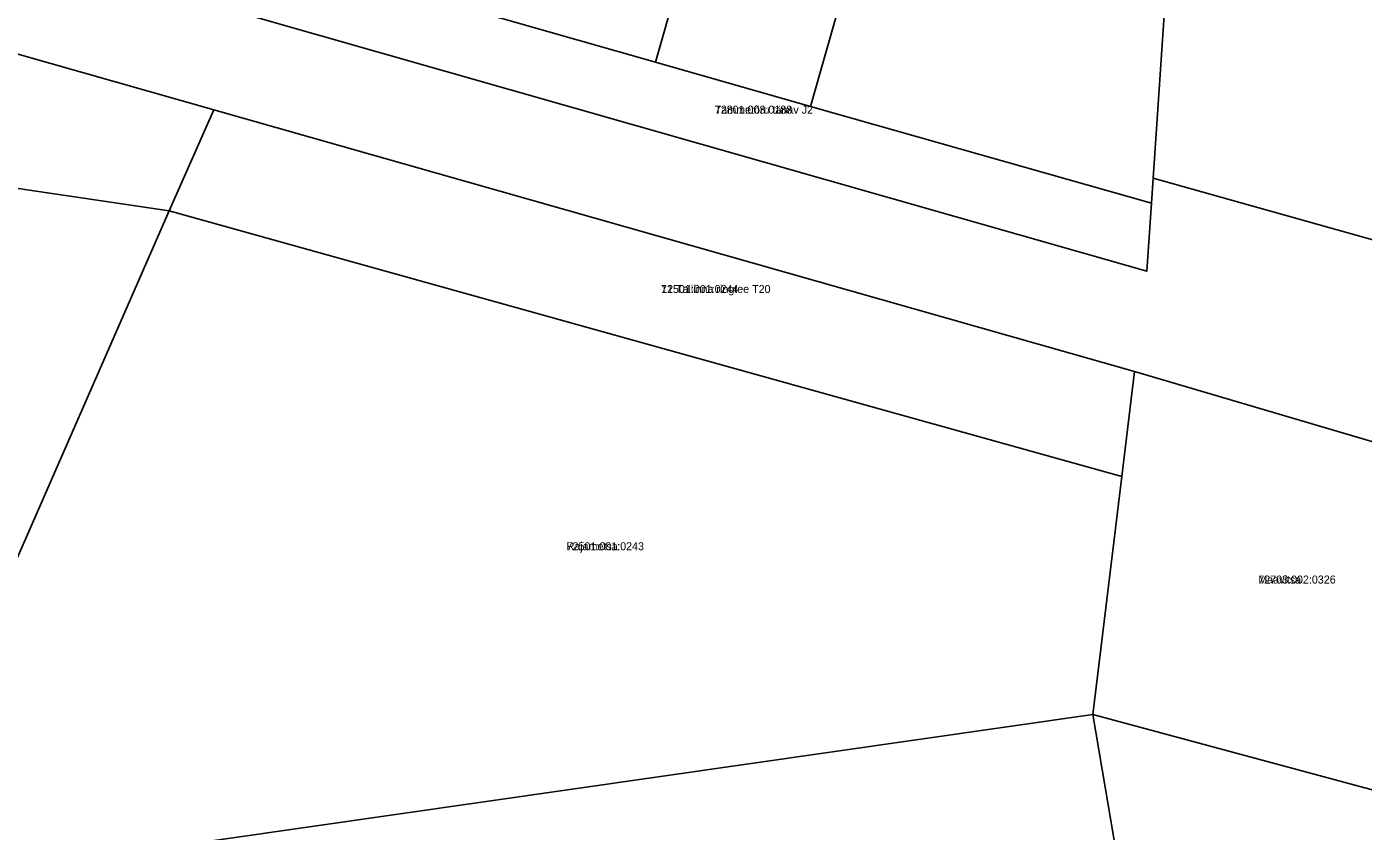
# Model space of a CAD drawing. Extents: x 504287 to 537970, y 6539941 to 6586214.
# Drawn here: x 530758.5 to 531009, y 6574944.1 to 6575094.8 of the extents above; entities that cross this region are included whole.
import ezdxf

# ---------------------------------------------------------------- set-up
doc = ezdxf.new("R2010")
doc.units = 0
for name, color, linetype in [('L_AADRESS', 7, 'Continuous'), ('PIIR', 7, 'Continuous'), ('TUNNUS', 7, 'Continuous')]:
    doc.layers.add(name, color=color, linetype=linetype)

msp = doc.modelspace()

# ---------------------------------------------------------------- linework, layer by layer
at = {"layer": 'PIIR'}
for points in [[(529572.28, 6575460.11), (530185.04, 6575286.93), (530470.09, 6575205.98), (530493.49, 6575199.35), (530487.53, 6575185.69), (530728.61, 6575117.21), (530740.69, 6575113.94), (530801.34, 6575096.61), (530968.39, 6575049.03), (530969.25, 6575061.78), (530969.57, 6575066.46), (531305.76, 6574972.11)], [(531305.76, 6574972.11), (530969.57, 6575066.46), (530974.54, 6575139.62), (530991.57, 6575132.2), (531009.32, 6575124.48), (531026.78, 6575116.88), (531045.31, 6575108.82), (531064.69, 6575154.04), (531071.15, 6575168.9), (531074.39, 6575201.73), (531073.01, 6575236.73), (531072.39, 6575252.39), (531060.82, 6575257.43), (531073.4, 6575286.3), (531085.94, 6575315.2), (531091.05, 6575326.97), (531060.81, 6575340.75), (531066.18, 6575371.59), (531078.48, 6575400.11)], [(531272.47, 6574939.89), (531020.33, 6575014.24), (530966.07, 6575030.24), (530793.5, 6575079.3), (530278.67, 6575225.64), (530265.8, 6575197.59), (530166.23, 6575226.19), (530152.8, 6575230.08), (530063.81, 6575254.65), (529885.42, 6575305.46)]]:
    msp.add_lwpolyline(points, dxfattribs=at)
for points in [[(530265.8, 6575197.59), (530278.67, 6575225.64), (530793.5, 6575079.3), (530785.13, 6575060.33), (530439.94, 6575111.43), (530441.44, 6575123.62), (530445.56, 6575162.85), (530426.79, 6575147.77), (530414.64, 6575133.85), (530404.76, 6575116.11), (530405.07, 6575130.77), (530384.11, 6575151.64), (530378.13, 6575165.19)], [(530932.64, 6575175.31), (530946, 6575169.5), (530963.47, 6575161.89), (530980.93, 6575154.29), (530974.54, 6575139.62), (530969.57, 6575066.46), (530969.25, 6575061.78), (530905.33, 6575079.91), (530920.97, 6575134.79), (530930.79, 6575131.99), (530934.63, 6575145.46), (530921.29, 6575149.26)], [(530862.93, 6575151.33), (530891.95, 6575143.06), (530876.31, 6575088.18), (530847.29, 6575096.44)], [(530891.95, 6575143.06), (530920.97, 6575134.79), (530905.33, 6575079.91), (530876.31, 6575088.18)], [(530437.13, 6575070.6), (530435.76, 6575071.08), (530435.53, 6575088.83), (530436.58, 6575100.47), (530438.51, 6575111.64), (530439.94, 6575111.43), (530785.13, 6575060.33), (530744.11, 6574966.71), (530532.74, 6575038.25)], [(530806.36, 6575108.08), (530847.29, 6575096.44), (530876.31, 6575088.18), (530905.33, 6575079.91), (530969.25, 6575061.78), (530968.39, 6575049.03), (530801.34, 6575096.61)], [(530785.13, 6575060.33), (530793.5, 6575079.3), (530966.07, 6575030.24), (530963.7, 6575010.59)], [(530744.11, 6574966.71), (530785.13, 6575060.33), (530963.7, 6575010.59), (530958.26, 6574965.98), (530729.45, 6574933.16)], [(530966.07, 6575030.24), (531020.33, 6575014.24), (531014.12, 6574950.9), (530958.26, 6574965.98), (530963.7, 6575010.59)], [(530969.83, 6574897.9), (530958.26, 6574965.98), (531014.12, 6574950.9), (531020.33, 6575014.24), (531272.47, 6574939.89), (531236.66, 6574934.91)], [(530700.78, 6574855.3), (530707.17, 6574872.68), (530729.45, 6574933.16), (530958.26, 6574965.98), (530969.83, 6574897.9), (531248.3, 6574542.96), (531177.11, 6574484.5), (531292.52, 6574328.48), (531217.68, 6574270.18), (531199.05, 6574296.7), (531160.82, 6574353.89), (531151.98, 6574436.79), (531154.57, 6574466.4), (530835.42, 6574874)]]:
    msp.add_lwpolyline(points, close=True, dxfattribs=at)

# ---------------------------------------------------------------- texts
at = {"layer": 'L_AADRESS'}
for s, p in [('Tammetõru tänav J2', (530887.42, 6575078.55)), ('11 Tallinna ringtee T20', (530877.35, 6575044.95)), ('Rajametsa', (530859.64, 6574996.74)), ('Maavitsa', (530989.29, 6574990.5))]:
    msp.add_text(s, height=1.5, dxfattribs=at).set_placement(p)
at = {"layer": 'TUNNUS'}
for s, p in [('72801:003:0188', (530887.42, 6575078.55)), ('72501:001:0244', (530877.35, 6575044.95)), ('72501:001:0243', (530859.64, 6574996.74)), ('72703:002:0326', (530989.29, 6574990.5))]:
    msp.add_text(s, height=1.5, dxfattribs=at).set_placement(p)

doc.saveas('drawing.dxf')
